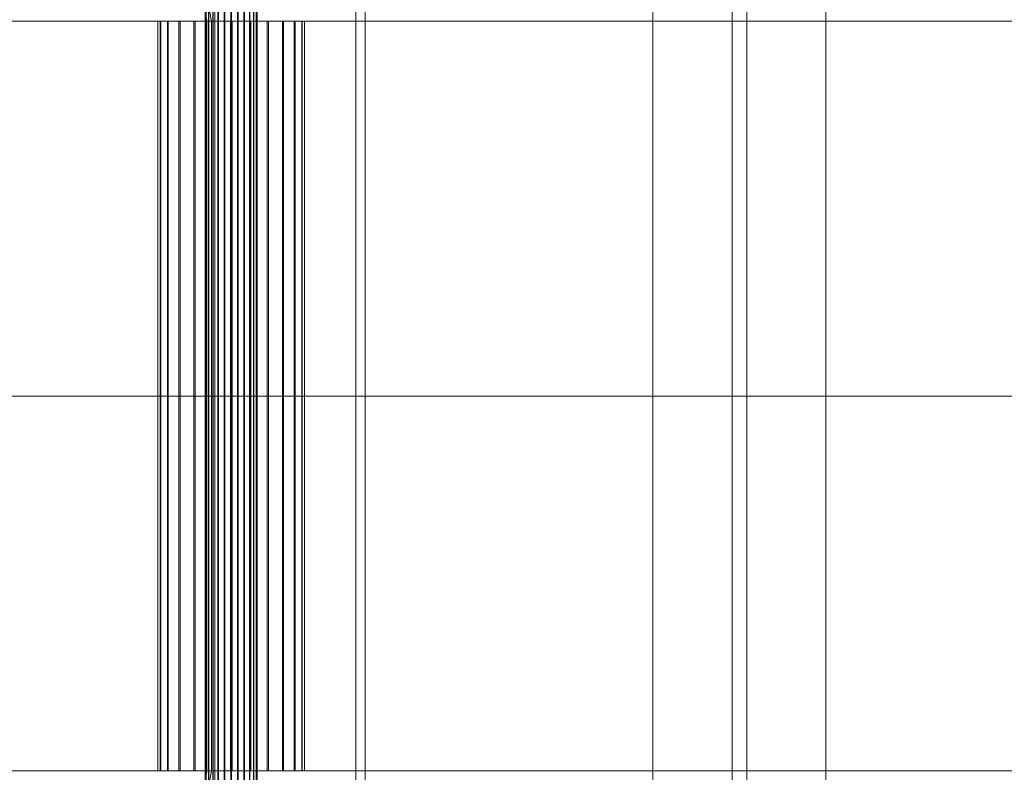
# Model space of a CAD drawing. Header units: millimetres. Extents: x -1970 to 61924, y -58230 to 6847.
# Tile 383 of 656: x 6576 to 6918, y -18130 to -17870. Entities that reach past the tile are written whole.
import ezdxf

# ---------------------------------------------------------------- set-up
doc = ezdxf.new("R2010")
doc.units = ezdxf.units.MM
doc.layers.add('superior_C01', color=7, linetype='Continuous', lineweight=0)

msp = doc.modelspace()

# ---------------------------------------------------------------- linework, layer by layer
at = {"layer": 'superior_C01'}
for p, q in [((6795.877, -17570), (6795.877, -18430)), ((6823.377, -17570), (6823.377, -18430)), ((6828.377, -18430), (6828.377, -17570)), ((6855.877, -18430), (6855.877, -17570)), ((6643.944, -17575), (6643.944, -18425)), ((6647.179, -18425), (6647.179, -17575)), ((6692.863, -18425), (6692.863, -17575)), ((6696.098, -17575), (6696.098, -18425)), ((6622.738, -17771.702), (6641.182, -17870)), ((6642.79, -17870), (6624.345, -17771.702)), ((6640.638, -18148), (6640.638, -17852)), ((6640.919, -18148), (6640.919, -17852)), ((6640.971, -18148), (6640.971, -17852)), ((6641.794, -18148), (6641.794, -17852)), ((6641.895, -18148), (6641.895, -17852)), ((6643.203, -18148), (6643.203, -17852)), ((6643.346, -18148), (6643.346, -17852)), ((6645.051, -18148), (6645.051, -17852)), ((6645.225, -18148), (6645.225, -17852)), ((6647.211, -18148), (6647.211, -17852)), ((6647.406, -18148), (6647.406, -17852)), ((6649.537, -18148), (6649.537, -17852)), ((6649.739, -18148), (6649.739, -17852)), ((6651.87, -18148), (6651.87, -17852)), ((6652.064, -18148), (6652.064, -17852)), ((6654.05, -18148), (6654.05, -17852)), ((6654.225, -18148), (6654.225, -17852)), ((6655.93, -18148), (6655.93, -17852)), ((6656.073, -18148), (6656.073, -17852)), ((6657.381, -18148), (6657.381, -17852)), ((6657.482, -18148), (6657.482, -17852)), ((6658.305, -17852), (6658.305, -18148)), ((6658.357, -18148), (6658.357, -17852)), ((6658.637, -18148), (6658.637, -17852)), ((5697.022, -17870), (6641.182, -17870)), ((6642.79, -17870), (5698.63, -17870)), ((6625.031, -17870), (6624.24, -17870)), ((6624.24, -17870), (6625.179, -17870)), ((6624.24, -18130), (6624.24, -17870)), ((6627.5, -17870), (6625.031, -17870)), ((6625.031, -18130), (6625.031, -17870)), ((6625.179, -17870), (6627.784, -17870)), ((6625.179, -18130), (6625.179, -17870)), ((6631.477, -17870), (6627.5, -17870)), ((6627.5, -18130), (6627.5, -17870)), ((6627.784, -17870), (6631.88, -17870)), ((6627.784, -18130), (6627.784, -17870)), ((6636.692, -17870), (6631.477, -17870)), ((6631.477, -18130), (6631.477, -17870)), ((6631.88, -17870), (6637.185, -17870)), ((6631.88, -18130), (6631.88, -17870)), ((6642.79, -17870), (6636.692, -17870)), ((6636.692, -18130), (6636.692, -17870)), ((6637.185, -17870), (6643.339, -17870)), ((6637.185, -18130), (6637.185, -17870)), ((6641.182, -17870), (6641.182, -18000)), ((6641.182, -17870), (7585.341, -17870)), ((6642.79, -18000), (6642.79, -17870)), ((7586.949, -17870), (6642.79, -17870)), ((6649.354, -17870), (6642.79, -17870)), ((6642.79, -18130), (6642.79, -17870)), ((6643.339, -17870), (6649.922, -17870)), ((6643.339, -18130), (6643.339, -17870)), ((6655.937, -17870), (6649.354, -17870)), ((6649.354, -18130), (6649.354, -17870)), ((6649.922, -17870), (6656.486, -17870)), ((6649.922, -18130), (6649.922, -17870)), ((6662.091, -17870), (6655.937, -17870)), ((6655.937, -18130), (6655.937, -17870)), ((6656.486, -17870), (6662.583, -17870)), ((6656.486, -18130), (6656.486, -17870)), ((6667.396, -17870), (6662.091, -17870)), ((6662.091, -18130), (6662.091, -17870)), ((6662.583, -17870), (6667.798, -17870)), ((6662.583, -18130), (6662.583, -17870)), ((6671.491, -17870), (6667.396, -17870)), ((6667.396, -18130), (6667.396, -17870)), ((6667.798, -17870), (6671.776, -17870)), ((6667.798, -18130), (6667.798, -17870)), ((6674.097, -17870), (6671.491, -17870)), ((6671.491, -18130), (6671.491, -17870)), ((6671.776, -17870), (6674.244, -17870)), ((6671.776, -18130), (6671.776, -17870)), ((6675.036, -17870), (6674.097, -17870)), ((6674.097, -17870), (6674.097, -18130)), ((6674.244, -17870), (6675.036, -17870)), ((6674.244, -18130), (6674.244, -17870)), ((6675.036, -18130), (6675.036, -17870)), ((5697.022, -18000), (6641.182, -18000)), ((6642.79, -18000), (5698.63, -18000)), ((6641.182, -18000), (6641.182, -18130)), ((6641.182, -18000), (7585.341, -18000)), ((6642.79, -18130), (6642.79, -18000)), ((7586.949, -18000), (6642.79, -18000)), ((5697.022, -18130), (6641.182, -18130)), ((6642.79, -18130), (5698.63, -18130)), ((6641.182, -18130), (6622.738, -18228.298)), ((6625.179, -18130), (6624.24, -18130)), ((6624.24, -18130), (6625.031, -18130)), ((6624.345, -18228.298), (6642.79, -18130)), ((6625.031, -18130), (6627.5, -18130)), ((6627.784, -18130), (6625.179, -18130)), ((6627.5, -18130), (6631.477, -18130)), ((6631.88, -18130), (6627.784, -18130)), ((6631.477, -18130), (6636.692, -18130)), ((6637.185, -18130), (6631.88, -18130)), ((6636.692, -18130), (6642.79, -18130)), ((6643.339, -18130), (6637.185, -18130)), ((6641.182, -18130), (7585.341, -18130)), ((7586.949, -18130), (6642.79, -18130)), ((6642.79, -18130), (6649.354, -18130)), ((6649.922, -18130), (6643.339, -18130)), ((6649.354, -18130), (6655.937, -18130)), ((6656.486, -18130), (6649.922, -18130)), ((6655.937, -18130), (6662.091, -18130)), ((6662.583, -18130), (6656.486, -18130)), ((6662.091, -18130), (6667.396, -18130)), ((6667.798, -18130), (6662.583, -18130)), ((6667.396, -18130), (6671.491, -18130)), ((6671.776, -18130), (6667.798, -18130)), ((6671.491, -18130), (6674.097, -18130)), ((6674.244, -18130), (6671.776, -18130)), ((6674.097, -18130), (6675.036, -18130)), ((6675.036, -18130), (6674.244, -18130))]:
    msp.add_line(p, q, dxfattribs=at)

doc.saveas('drawing.dxf')
